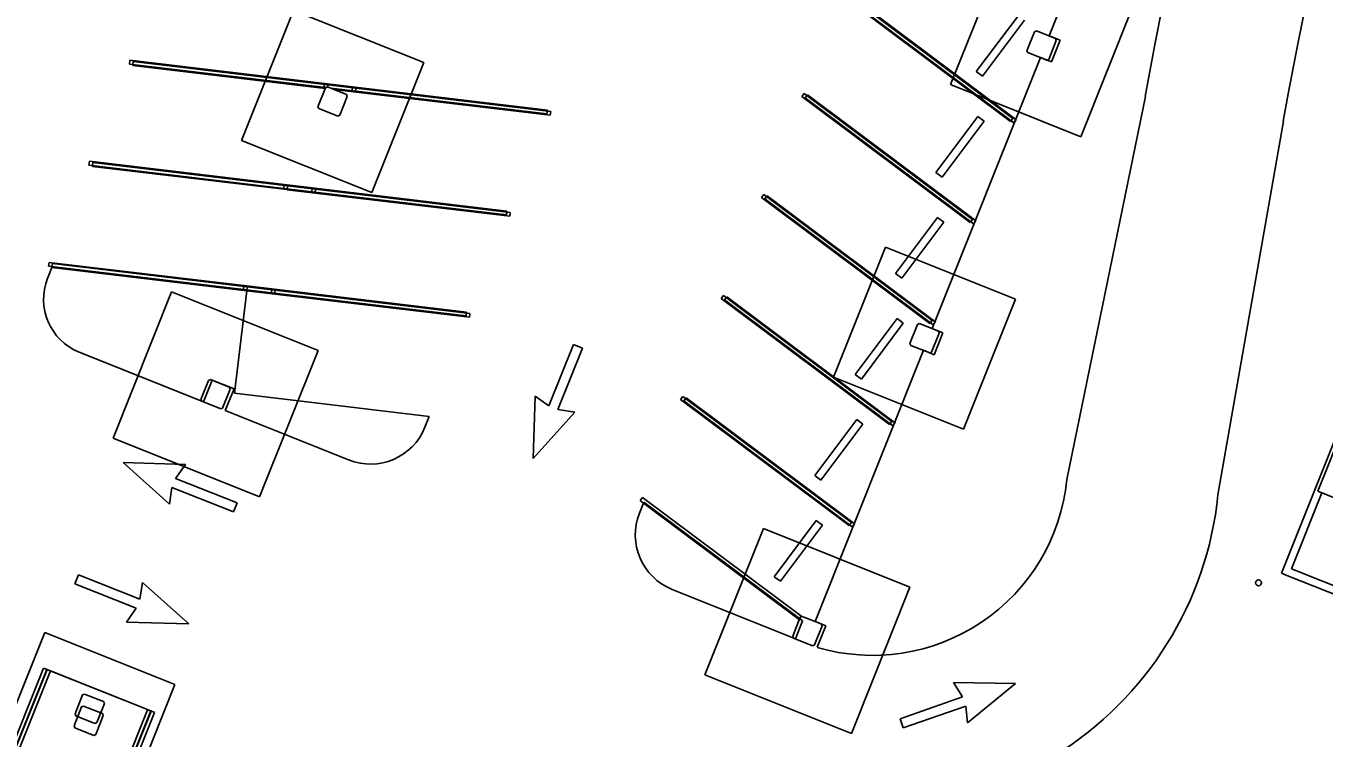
# Model space of a CAD drawing. Extents: x 468143 to 491361, y 1438528 to 1468730.
# Drawn here: x 488820.9 to 488932.1, y 1466890.9 to 1466951.9 of the extents above; entities that cross this region are included whole.
import ezdxf

# ---------------------------------------------------------------- set-up
doc = ezdxf.new("R2010")
doc.units = 0
doc.layers.add('Default', color=7, linetype='Continuous')
doc.layers.add('Xreference_dp', color=7, linetype='Continuous')

# ---------------------------------------------------------------- blocks, each defined once
blk = doc.blocks.new('Footing-Rectangular - F14-740151-FOUNDATION PLAN_1')
at = {"layer": 'Default'}
for p, q in [((81, 81), (-81, 81)), ((-81, 81), (-81, -81)), ((-81, -81), (-81, 81)), ((-81, 81), (81, 81)), ((81, -81), (81, 81)), ((81, 81), (81, -81)), ((-81, -81), (81, -81)), ((81, -81), (-81, -81))]:
    blk.add_line(p, q, dxfattribs=at)
blk = doc.blocks.new('Footing-Rectangular - F1-181549-FOUNDATION PLAN_1')
at = {"layer": 'Default'}
for p, q in [((72, 72), (-72, 72)), ((-72, 72), (-72, -72)), ((-72, -72), (-72, 72)), ((-72, 72), (72, 72)), ((72, -72), (72, 72)), ((72, 72), (72, -72)), ((-72, -72), (72, -72)), ((72, -72), (-72, -72))]:
    blk.add_line(p, q, dxfattribs=at)

msp = doc.modelspace()

# ---------------------------------------------------------------- linework, layer by layer
at = {"layer": 'Xreference_dp'}
for p, q in [((488931.53, 1466912.06), (489001.48, 1467086.92)), ((488982.58, 1467040.45), (488928.41, 1466905.05)), ((488917.82, 1466974.27), (488908.54, 1466951.06)), ((488905.43, 1466944), (488891.02, 1466954.78)), ((488905.23, 1466943.73), (488890.82, 1466954.51)), ((488905.51, 1466943.62), (488891.1, 1466954.4)), ((488905.68, 1466943.91), (488891.3, 1466954.67)), ((488905.89, 1466952.81), (488902.29, 1466948.01)), ((488902.83, 1466947.61), (488906.42, 1466952.41)), ((488907.28, 1466951.42), (488906.63, 1466949.79)), ((488907.44, 1466951.49), (488907.28, 1466951.42)), ((488909.07, 1466950.84), (488907.44, 1466951.49)), ((488908.49, 1466949.05), (488909.14, 1466950.68)), ((488908.54, 1466951.06), (488909.46, 1466950.69)), ((488909.46, 1466950.69), (488908.72, 1466948.83)), ((488909.14, 1466950.68), (488909.07, 1466950.84)), ((488907.79, 1466949.2), (488898.51, 1466925.99)), ((488906.63, 1466949.79), (488906.7, 1466949.63)), ((488906.7, 1466949.63), (488908.33, 1466948.98)), ((488908.72, 1466948.83), (488907.79, 1466949.2)), ((488829.77, 1466948.64), (488829.81, 1466948.98)), ((488846.6, 1466946.64), (488829.77, 1466948.64)), ((488848.89, 1466946.7), (488829.81, 1466948.98)), ((488830.06, 1466948.53), (488830.1, 1466948.86)), ((488846.55, 1466946.57), (488830.06, 1466948.53)), ((488849.17, 1466946.59), (488830.1, 1466948.86)), ((488908.33, 1466948.98), (488908.49, 1466949.05)), ((488846.45, 1466946.65), (488846.49, 1466946.99)), ((488846.49, 1466946.99), (488865.57, 1466944.71)), ((488902.29, 1466948.01), (488902.83, 1466947.61)), ((488846.57, 1466946.62), (488845.92, 1466945)), ((488846.45, 1466946.65), (488846.6, 1466946.64)), ((488846.74, 1466946.69), (488846.57, 1466946.62)), ((488848.36, 1466946.04), (488846.74, 1466946.69)), ((488846.75, 1466946.69), (488846.78, 1466946.87)), ((488846.78, 1466946.87), (488865.85, 1466944.6)), ((488848.85, 1466946.37), (488847.02, 1466946.59)), ((488847.02, 1466946.59), (488865.53, 1466944.38)), ((488849.13, 1466946.26), (488847.29, 1466946.48)), ((488847.29, 1466946.48), (488865.81, 1466944.27)), ((488847.78, 1466944.26), (488848.43, 1466945.88)), ((488848.43, 1466945.88), (488848.36, 1466946.04)), ((488848.89, 1466946.7), (488848.85, 1466946.37)), ((488849.17, 1466946.59), (488849.13, 1466946.26)), ((488887.36, 1466945.86), (488887.56, 1466946.13)), ((488901.77, 1466935.08), (488887.36, 1466945.86)), ((488901.97, 1466935.35), (488887.56, 1466946.13)), ((488887.64, 1466945.75), (488887.84, 1466946.02)), ((488902.22, 1466935.26), (488887.84, 1466946.02)), ((488910.04, 1466913.06), (488916.77, 1466945.87)), ((488916.77, 1466945.87), (488910.04, 1466913.06)), ((488845.92, 1466945), (488845.99, 1466944.84)), ((488845.99, 1466944.84), (488847.62, 1466944.19)), ((488902.05, 1466934.97), (488887.64, 1466945.75)), ((488847.62, 1466944.19), (488847.78, 1466944.26)), ((488865.57, 1466944.71), (488865.53, 1466944.38)), ((488865.85, 1466944.6), (488865.81, 1466944.27)), ((488902.43, 1466944.16), (488898.83, 1466939.36)), ((488899.37, 1466938.96), (488902.96, 1466943.76)), ((488902.96, 1466943.76), (488902.43, 1466944.16)), ((488905.43, 1466944), (488905.23, 1466943.73)), ((488905.61, 1466943.76), (488905.51, 1466943.62)), ((488905.71, 1466943.89), (488905.61, 1466943.76)), ((488905.71, 1466943.89), (488905.68, 1466943.91)), ((488928.58, 1466943.75), (488922.98, 1466911.76)), ((488922.98, 1466911.76), (488928.58, 1466943.75)), ((488826.31, 1466939.99), (488826.35, 1466940.32)), ((488845.43, 1466938.05), (488826.35, 1466940.32)), ((488845.39, 1466937.72), (488826.31, 1466939.99)), ((488826.6, 1466939.88), (488826.64, 1466940.21)), ((488845.67, 1466937.61), (488826.6, 1466939.88)), ((488845.71, 1466937.94), (488826.64, 1466940.21)), ((488898.83, 1466939.36), (488899.37, 1466938.96)), ((488842.99, 1466938), (488843.03, 1466938.33)), ((488843.03, 1466938.33), (488862.1, 1466936.06)), ((488843.28, 1466937.89), (488843.32, 1466938.22)), ((488843.32, 1466938.22), (488862.39, 1466935.95)), ((488845.43, 1466938.05), (488845.39, 1466937.72)), ((488842.99, 1466938), (488862.07, 1466935.73)), ((488843.28, 1466937.89), (488862.35, 1466935.62)), ((488845.71, 1466937.94), (488845.67, 1466937.61)), ((488883.9, 1466937.21), (488884.1, 1466937.48)), ((488898.31, 1466926.43), (488883.9, 1466937.21)), ((488898.51, 1466926.7), (488884.1, 1466937.48)), ((488884.18, 1466937.1), (488884.38, 1466937.37)), ((488898.59, 1466926.32), (488884.18, 1466937.1)), ((488898.75, 1466926.61), (488884.38, 1466937.37)), ((488862.1, 1466936.06), (488862.07, 1466935.73)), ((488862.39, 1466935.95), (488862.35, 1466935.62)), ((488898.97, 1466935.51), (488895.37, 1466930.71)), ((488895.91, 1466930.31), (488899.5, 1466935.11)), ((488899.5, 1466935.11), (488898.97, 1466935.51)), ((488901.97, 1466935.35), (488901.77, 1466935.08)), ((488902.15, 1466935.11), (488902.05, 1466934.97)), ((488902.25, 1466935.24), (488902.15, 1466935.11)), ((488902.25, 1466935.24), (488902.22, 1466935.26)), ((488822.85, 1466931.34), (488822.89, 1466931.67)), ((488841.97, 1466929.4), (488822.89, 1466931.67)), ((488823.14, 1466931.23), (488823.18, 1466931.56)), ((488842.25, 1466929.29), (488823.18, 1466931.56)), ((488823.14, 1466931.23), (488822.76, 1466930.3)), ((488823.14, 1466931.23), (488822.76, 1466930.3)), ((488841.93, 1466929.07), (488822.85, 1466931.34)), ((488839.82, 1466929.24), (488823.14, 1466931.23)), ((488839.82, 1466929.24), (488823.14, 1466931.23)), ((488895.37, 1466930.71), (488895.91, 1466930.31)), ((488838.77, 1466920.47), (488839.82, 1466929.24)), ((488839.53, 1466929.35), (488839.57, 1466929.68)), ((488839.53, 1466929.35), (488858.61, 1466927.08)), ((488839.57, 1466929.68), (488858.65, 1466927.41)), ((488839.82, 1466929.24), (488839.86, 1466929.57)), ((488842.21, 1466928.96), (488839.82, 1466929.24)), ((488839.82, 1466929.24), (488858.89, 1466926.97)), ((488839.86, 1466929.57), (488858.93, 1466927.3)), ((488841.97, 1466929.4), (488841.93, 1466929.07)), ((488842.25, 1466929.29), (488842.21, 1466928.96)), ((488880.44, 1466928.56), (488880.63, 1466928.83)), ((488894.85, 1466917.78), (488880.44, 1466928.56)), ((488895.05, 1466918.05), (488880.63, 1466928.83)), ((488880.72, 1466928.45), (488880.92, 1466928.72)), ((488895.13, 1466917.67), (488880.72, 1466928.45)), ((488895.29, 1466917.96), (488880.92, 1466928.72)), ((488858.65, 1466927.41), (488858.61, 1466927.08)), ((488858.93, 1466927.3), (488858.89, 1466926.97)), ((488895.51, 1466926.86), (488891.91, 1466922.06)), ((488892.45, 1466921.66), (488896.04, 1466926.46)), ((488896.04, 1466926.46), (488895.51, 1466926.86)), ((488897.25, 1466926.35), (488896.6, 1466924.73)), ((488897.42, 1466926.42), (488897.25, 1466926.35)), ((488899.04, 1466925.77), (488897.42, 1466926.42)), ((488898.51, 1466926.7), (488898.31, 1466926.43)), ((488898.51, 1466925.99), (488899.43, 1466925.62)), ((488898.69, 1466926.45), (488898.59, 1466926.32)), ((488898.79, 1466926.59), (488898.69, 1466926.45)), ((488898.79, 1466926.59), (488898.75, 1466926.61)), ((488896.6, 1466924.73), (488896.67, 1466924.56)), ((488898.46, 1466923.98), (488899.11, 1466925.61)), ((488899.43, 1466925.62), (488898.69, 1466923.76)), ((488899.11, 1466925.61), (488899.04, 1466925.77)), ((488825.48, 1466923.97), (488836.13, 1466919.71)), ((488836.13, 1466919.71), (488825.48, 1466923.97)), ((488867.8, 1466924.63), (488865.7, 1466919.37)), ((488866.47, 1466919.06), (488868.58, 1466924.32)), ((488868.58, 1466924.32), (488867.8, 1466924.63)), ((488897.76, 1466924.14), (488888.48, 1466900.92)), ((488896.67, 1466924.56), (488898.3, 1466923.91)), ((488898.69, 1466923.76), (488897.76, 1466924.14)), ((488898.3, 1466923.91), (488898.46, 1466923.98)), ((488836.55, 1466921.56), (488835.9, 1466919.93)), ((488836.13, 1466919.71), (488836.87, 1466921.57)), ((488836.71, 1466921.63), (488836.55, 1466921.56)), ((488838.33, 1466920.98), (488836.71, 1466921.63)), ((488836.87, 1466921.57), (488838.73, 1466920.83)), ((488891.91, 1466922.06), (488892.45, 1466921.66)), ((488837.75, 1466919.19), (488838.4, 1466920.81)), ((488838.73, 1466920.83), (488837.98, 1466918.97)), ((488838.4, 1466920.81), (488838.33, 1466920.98)), ((488855.45, 1466918.48), (488838.77, 1466920.47)), ((488855.45, 1466918.48), (488838.77, 1466920.47)), ((488835.9, 1466919.93), (488835.97, 1466919.77)), ((488835.97, 1466919.77), (488837.59, 1466919.12)), ((488837.59, 1466919.12), (488837.75, 1466919.19)), ((488864.51, 1466920.2), (488864.35, 1466914.88)), ((488865.7, 1466919.37), (488864.51, 1466920.2)), ((488876.97, 1466919.91), (488877.17, 1466920.18)), ((488891.39, 1466909.13), (488876.97, 1466919.91)), ((488891.59, 1466909.4), (488877.17, 1466920.18)), ((488877.26, 1466919.8), (488877.46, 1466920.07)), ((488891.67, 1466909.02), (488877.26, 1466919.8)), ((488891.83, 1466909.31), (488877.46, 1466920.07)), ((488837.98, 1466918.97), (488848.54, 1466914.75)), ((488837.98, 1466918.97), (488848.54, 1466914.75)), ((488855.08, 1466917.55), (488855.45, 1466918.48)), ((488855.45, 1466918.48), (488855.08, 1466917.55)), ((488864.35, 1466914.88), (488867.91, 1466918.84)), ((488867.91, 1466918.84), (488866.47, 1466919.06)), ((488892.05, 1466918.21), (488888.45, 1466913.41)), ((488892.58, 1466917.81), (488892.05, 1466918.21)), ((488895.05, 1466918.05), (488894.85, 1466917.78)), ((488888.99, 1466913.01), (488892.58, 1466917.81)), ((488895.23, 1466917.8), (488895.13, 1466917.67)), ((488895.33, 1466917.94), (488895.23, 1466917.8)), ((488895.33, 1466917.94), (488895.29, 1466917.96)), ((488829.25, 1466914.52), (488833.21, 1466910.96)), ((488834.57, 1466914.36), (488829.25, 1466914.52)), ((488833.73, 1466913.17), (488834.57, 1466914.36)), ((488838.99, 1466911.07), (488833.73, 1466913.17)), ((488888.45, 1466913.41), (488888.99, 1466913.01)), ((488833.21, 1466910.96), (488833.42, 1466912.4)), ((488833.42, 1466912.4), (488838.69, 1466910.29)), ((488873.51, 1466911.26), (488873.71, 1466911.53)), ((488887.34, 1466901.33), (488873.71, 1466911.53)), ((488929.27, 1466905.42), (488931.87, 1466911.92)), ((488947.78, 1466905.56), (488931.53, 1466912.06)), ((488931.87, 1466911.92), (488947.5, 1466905.67)), ((488838.69, 1466910.29), (488838.99, 1466911.07)), ((488873.82, 1466911.13), (488873.45, 1466910.2)), ((488873.82, 1466911.13), (488873.45, 1466910.2)), ((488873.79, 1466911.05), (488873.51, 1466911.26)), ((488887.14, 1466901.06), (488873.79, 1466911.05)), ((488887.41, 1466900.96), (488873.82, 1466911.13)), ((488873.82, 1466911.13), (488887.27, 1466901.07)), ((488888.58, 1466909.56), (488884.99, 1466904.75)), ((488885.52, 1466904.36), (488889.12, 1466909.16)), ((488889.12, 1466909.16), (488888.58, 1466909.56)), ((488891.59, 1466909.4), (488891.39, 1466909.13)), ((488891.77, 1466909.15), (488891.67, 1466909.02)), ((488891.87, 1466909.28), (488891.77, 1466909.15)), ((488891.87, 1466909.28), (488891.84, 1466909.3)), ((488825.41, 1466904.92), (488825.1, 1466904.15)), ((488830.67, 1466902.82), (488825.41, 1466904.92)), ((488884.99, 1466904.75), (488885.52, 1466904.36)), ((488928.41, 1466905.05), (488929.03, 1466904.8)), ((488929.03, 1466904.8), (488946.98, 1466897.62)), ((488946.6, 1466898.49), (488929.27, 1466905.42)), ((488825.1, 1466904.15), (488830.36, 1466902.05)), ((488830.89, 1466904.26), (488830.67, 1466902.82)), ((488834.85, 1466900.7), (488830.89, 1466904.26)), ((488876.25, 1466903.66), (488886.81, 1466899.44)), ((488886.81, 1466899.44), (488876.25, 1466903.66)), ((488830.36, 1466902.05), (488829.53, 1466900.86)), ((488829.53, 1466900.86), (488834.85, 1466900.7)), ((488887.22, 1466901.28), (488886.57, 1466899.66)), ((488886.81, 1466899.44), (488887.41, 1466900.96)), ((488887.39, 1466901.35), (488887.22, 1466901.28)), ((488889.01, 1466900.7), (488887.39, 1466901.35)), ((488888.43, 1466898.91), (488889.08, 1466900.54)), ((488888.48, 1466900.92), (488889.41, 1466900.55)), ((488889.41, 1466900.55), (488888.66, 1466898.7)), ((488889.08, 1466900.54), (488889.01, 1466900.7)), ((488822.52, 1466899.97), (488812.5, 1466874.9)), ((488812.5, 1466874.9), (488822.52, 1466899.97)), ((488833.67, 1466895.51), (488822.52, 1466899.97)), ((488822.52, 1466899.97), (488833.67, 1466895.51)), ((488886.57, 1466899.66), (488886.64, 1466899.49)), ((488886.64, 1466899.49), (488888.27, 1466898.84)), ((488888.27, 1466898.84), (488888.43, 1466898.91)), ((488815.73, 1466880.21), (488822.42, 1466896.92)), ((488822.42, 1466896.92), (488822.73, 1466896.8)), ((488816.02, 1466880.1), (488822.7, 1466896.81)), ((488816.04, 1466880.09), (488822.73, 1466896.8)), ((488816.33, 1466879.98), (488823.01, 1466896.69)), ((488823.01, 1466896.69), (488816.33, 1466879.98)), ((488822.7, 1466896.81), (488823.01, 1466896.69)), ((488822.7, 1466896.81), (488831.6, 1466893.25)), ((488831.6, 1466893.25), (488823.01, 1466896.69)), ((488823.64, 1466870.44), (488833.67, 1466895.51)), ((488833.67, 1466895.51), (488823.64, 1466870.44)), ((488825.94, 1466894.7), (488825.77, 1466894.63)), ((488827.56, 1466894.05), (488825.94, 1466894.7)), ((488905.65, 1466895.59), (488900.33, 1466895.68)), ((488900.33, 1466895.68), (488901.11, 1466894.45)), ((488901.53, 1466892.22), (488905.65, 1466895.59)), ((488825.03, 1466891.98), (488825.68, 1466893.6)), ((488825.77, 1466894.63), (488825.12, 1466893.01)), ((488825.68, 1466893.6), (488825.84, 1466893.67)), ((488825.84, 1466893.67), (488827.47, 1466893.02)), ((488826.98, 1466892.26), (488827.63, 1466893.89)), ((488827.63, 1466893.89), (488827.56, 1466894.05)), ((488901.11, 1466894.45), (488895.76, 1466892.59)), ((488896.03, 1466891.8), (488901.38, 1466893.67)), ((488901.38, 1466893.67), (488901.53, 1466892.22)), ((488824.65, 1466876.69), (488831.32, 1466893.36)), ((488824.91, 1466876.54), (488831.6, 1466893.25)), ((488824.91, 1466876.54), (488831.6, 1466893.25)), ((488824.94, 1466876.53), (488831.63, 1466893.24)), ((488825.12, 1466893.01), (488825.19, 1466892.84)), ((488825.19, 1466892.84), (488826.82, 1466892.19)), ((488825.22, 1466876.42), (488831.91, 1466893.13)), ((488827.54, 1466892.86), (488826.89, 1466891.23)), ((488827.47, 1466893.02), (488827.54, 1466892.86)), ((488831.32, 1466893.36), (488831.59, 1466893.25)), ((488831.59, 1466893.25), (488831.63, 1466893.24)), ((488831.6, 1466893.25), (488831.91, 1466893.13)), ((488895.76, 1466892.59), (488896.03, 1466891.8)), ((488825.1, 1466891.81), (488825.03, 1466891.98)), ((488826.73, 1466891.16), (488825.1, 1466891.81)), ((488826.82, 1466892.19), (488826.98, 1466892.26)), ((488826.89, 1466891.23), (488826.73, 1466891.16))]:
    msp.add_line(p, q, dxfattribs=at)
for centre, radius, start, end in [((489279.51, 1466880.81), 368.54, 145.1846, 169.8321), ((489279.51, 1466880.81), 368.54, 145.1846, 169.8321), ((489279.51, 1466880.81), 356.54, 145.2472, 169.8321), ((489279.51, 1466880.81), 356.54, 145.2472, 169.8321), ((489145.02, 1468591.69), 1909.86, 245.36712, 306.9274), ((489143.9, 1468591.41), 1816.82, 245.36787, 299.96455), ((488827.29, 1466928.5), 4.87, 158.1955, 248.1955), ((488827.29, 1466928.5), 4.87, 158.1955, 248.1955), ((489145.02, 1468591.69), 1837.36, 245.36712, 266.14562), ((489145.02, 1468591.69), 1836.86, 245.36712, 266.14562), ((489145.02, 1468591.69), 1838.86, 245.36712, 266.14562), ((488850.41, 1466919.42), 5.03, 248.1955, 338.1955), ((488850.41, 1466919.42), 5.03, 248.1955, 338.1955), ((489145.02, 1468591.69), 1842.86, 245.36712, 265.63392), ((488893.41, 1466914.73), 16.72, 253.5215, 354.2662), ((488893.41, 1466914.73), 16.72, 253.5215, 354.2662), ((489082.61, 1468074.59), 1281, 245.21533, 263.11752), ((488893.41, 1466914.73), 29.72, 249.26, 354.2662), ((488893.41, 1466914.73), 29.72, 249.26, 354.2662), ((488878.12, 1466908.33), 5.03, 158.1955, 248.1955), ((488878.12, 1466908.33), 5.03, 158.1955, 248.1955), ((489082.61, 1468074.59), 1285, 245.21533, 263.11752), ((488926.46, 1466904.22), 0.25, 158.1955, 338.1955), ((488926.46, 1466904.22), 0.25, 338.1955, 158.1955), ((489082.61, 1468074.59), 1279.5, 246.31089, 259.7437), ((489082.61, 1468074.59), 1279, 246.31091, 259.7437), ((489082.61, 1468074.59), 1300, 245.21533, 263.11752), ((489082.61, 1468074.59), 1300, 245.21533, 263.22981)]:
    msp.add_arc(centre, radius, start, end, dxfattribs=at)

# ---------------------------------------------------------------- block references
at = {"layer": 'Xreference_dp', "xscale": 0.08333333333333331, "yscale": 0.08333333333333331, "rotation": 158.19551636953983}
for name, p in [('Footing-Rectangular - F1-181549-FOUNDATION PLAN_1', (488907.89, 1466950.23)), ('Footing-Rectangular - F1-181549-FOUNDATION PLAN_1', (488847.18, 1466945.44)), ('Footing-Rectangular - F1-181549-FOUNDATION PLAN_1', (488897.86, 1466925.17)), ('Footing-Rectangular - F14-740151-FOUNDATION PLAN_1', (488837.15, 1466920.37)), ('Footing-Rectangular - F14-740151-FOUNDATION PLAN_1', (488887.83, 1466900.1))]:
    msp.add_blockref(name, p, dxfattribs=at)

doc.saveas('drawing.dxf')
